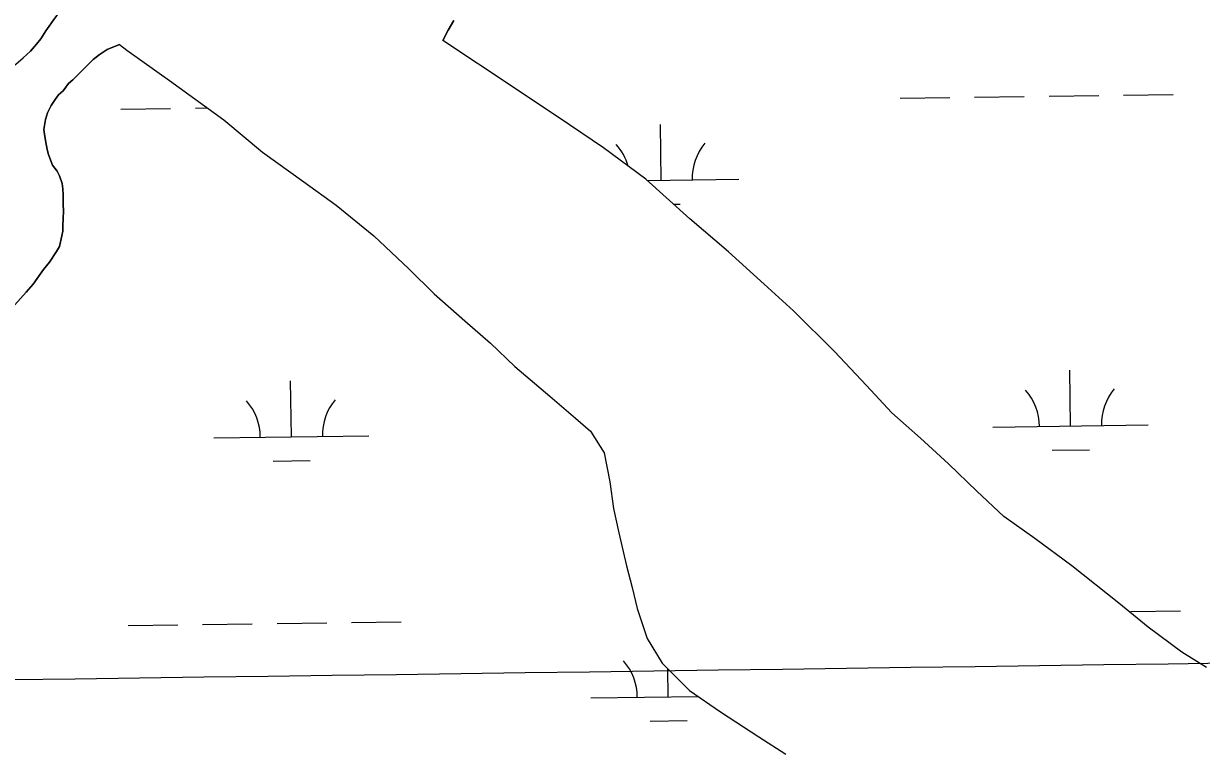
# Model space of a CAD drawing. Extents: x 3767014 to 3805179, y 361544 to 387384.
# Drawn here: x 3782732 to 3783490, y 373138 to 373605 of the extents above; entities that cross this region are included whole.
import ezdxf

# ---------------------------------------------------------------- set-up
doc = ezdxf.new("R2010")
doc.units = 0
for name, color, linetype in [('V-GRID-MAJR', 7, 'Continuous'), ('V-TOPO-SHOR', 7, 'Continuous'), ('V-WETL-SWMP', 7, 'Continuous')]:
    doc.layers.add(name, color=color, linetype=linetype)

msp = doc.modelspace()

# ---------------------------------------------------------------- linework, layer by layer
at = {"layer": 'V-GRID-MAJR'}
msp.add_spline([(3771169.95, 373025.6), (3773820.257, 373061.356), (3779120.863, 373133.445), (3784421.458, 373206.305), (3789722.043, 373279.937), (3795022.617, 373354.339), (3800323.181, 373429.512), (3802973.458, 373467.388)], degree=3, dxfattribs=at)
at = {"layer": 'V-TOPO-SHOR'}
for points in [[(3782710.773, 373572.58), (3782713.894, 373573.737), (3782719.197, 373575.456), (3782722.936, 373576.596), (3782726.715, 373579.281), (3782731.46, 373583.488), (3782736.207, 373587.694), (3782740.035, 373592.235), (3782742.902, 373595.563), (3782746.128, 373600.734), (3782748.37, 373603.769), (3782751.262, 373608.025), (3782753.187, 373610.757), (3782756.366, 373614.077), (3782758.608, 373617.112)], [(3783008.942, 373607.497), (3783005.235, 373601.285), (3783001.815, 373594.551)], [(3782793.564, 373592.018), (3782785.751, 373588.817), (3782780.403, 373585.245), (3782776.614, 373582.251), (3782774.081, 373579.84), (3782769.95, 373575.619), (3782767.732, 373573.512), (3782763.605, 373569.289), (3782760.761, 373566.889), (3782757.234, 373562.033), (3782754.389, 373559.633), (3782752.147, 373556.598), (3782749.573, 373552.645), (3782747.289, 373548.066), (3782745.941, 373543.771), (3782744.848, 373537.305), (3782745.386, 373534.201), (3782745.901, 373530.166), (3782746.986, 373524.266), (3782747.834, 373521.151), (3782749.276, 373517.094), (3782750.441, 373514.282), (3782753.433, 373510.493), (3782754.899, 373507.366), (3782756.626, 373502.373), (3782757.156, 373498.959), (3782757.371, 373495.242), (3782757.203, 373488.753), (3782757.416, 373485.038), (3782757.273, 373479.476), (3782757.179, 373475.767), (3782757.074, 373471.751), (3782756.378, 373468.677), (3782754.967, 373461.91), (3782753.026, 373458.56), (3782748.524, 373451.873), (3782744.69, 373447.025), (3782737.954, 373437.613), (3782733.494, 373432.472), (3782726.172, 373424.311)], [(3782793.564, 373592.018), (3782798.225, 373588.329), (3782825.738, 373568.838), (3782860.74, 373543.425), (3782885.677, 373522.726), (3782912.243, 373503.579), (3782933.184, 373488.395), (3782957.508, 373468.667), (3782979.882, 373447.398), (3782996.342, 373431.375), (3783015.952, 373413.997), (3783032.455, 373399.565), (3783048.302, 373384.512), (3783070.736, 373365.47), (3783087.245, 373351.357), (3783096.895, 373342.831), (3783105.769, 373328.913), (3783109.431, 373310.354), (3783111.852, 373293.102), (3783115.268, 373277.414), (3783120.136, 373256.277), (3783123.91, 373242.172), (3783127.066, 373228.719), (3783133.575, 373209.451), (3783143.036, 373193.608), (3783160.729, 373175.96), (3783180.746, 373162.075), (3783205.486, 373146.158), (3783222.708, 373134.89)], [(3783493.791, 373190.63), (3783477.811, 373200.594), (3783456.26, 373216.746), (3783437.238, 373232.198), (3783406.974, 373256.217), (3783383.23, 373273.701), (3783363.221, 373287.906), (3783345.813, 373304.272), (3783327.483, 373321.936), (3783309.441, 373338.318), (3783291.08, 373354.708), (3783274.659, 373372.321), (3783254.21, 373394.179), (3783227.824, 373420.326), (3783208.851, 373437.687), (3783185.823, 373458.335), (3783160.903, 373479.671), (3783132.59, 373505.23), (3783105.411, 373525.349), (3783083.509, 373540.238), (3783047.202, 373564.415), (3783001.815, 373594.551)]]:
    msp.add_lwpolyline(points, dxfattribs=at)
at = {"layer": 'V-WETL-SWMP'}
for p, q in [((3783392.344, 373558.687), (3783424.341, 373559.131)), ((3783440.34, 373559.354), (3783472.337, 373559.798)), ((3783296.354, 373557.354), (3783328.351, 373557.798)), ((3783344.349, 373558.02), (3783376.346, 373558.465)), ((3782794.494, 373550.382), (3782826.491, 373550.827)), ((3782842.49, 373551.049), (3782850.093, 373551.154)), ((3783142.481, 373504.469), (3783141.981, 373540.466)), ((3783133.57, 373504.345), (3783192.477, 373505.164)), ((3783150.406, 373489.147), (3783154.695, 373489.206)), ((3783406.14, 373346.254), (3783405.64, 373382.251)), ((3782904.281, 373339.283), (3782903.781, 373375.279)), ((3783356.145, 373345.56), (3783456.136, 373346.949)), ((3782854.286, 373338.588), (3782954.276, 373339.977)), ((3782892.496, 373323.686), (3782916.494, 373324.02)), ((3783394.356, 373330.658), (3783418.354, 373330.991)), ((3783444.961, 373226.711), (3783476.958, 373227.155)), ((3782799.115, 373217.739), (3782831.112, 373218.184)), ((3782847.11, 373218.406), (3782879.107, 373218.85)), ((3782895.106, 373219.073), (3782927.103, 373219.517)), ((3782943.101, 373219.739), (3782975.098, 373220.184)), ((3783147.102, 373171.826), (3783146.853, 373189.802)), ((3783097.107, 373171.132), (3783166.305, 373172.093)), ((3783135.318, 373156.23), (3783159.315, 373156.563))]:
    msp.add_line(p, q, dxfattribs=at)
for points in [[(3782714.264, 373653.525), (3782733.93, 373638.374), (3782755.75, 373620.303), (3782759.147, 373617.861), (3782758.608, 373617.111), (3782756.366, 373614.076), (3782753.188, 373610.757), (3782751.263, 373608.024), (3782748.371, 373603.769), (3782746.128, 373600.735), (3782742.903, 373595.562), (3782740.035, 373592.235), (3782736.207, 373587.695), (3782731.461, 373583.488)], [(3783493.791, 373190.631), (3783477.811, 373200.593), (3783456.26, 373216.747), (3783437.237, 373232.199), (3783406.975, 373256.218), (3783383.229, 373273.702), (3783363.22, 373287.906), (3783345.813, 373304.272), (3783327.484, 373321.935), (3783309.441, 373338.317), (3783291.08, 373354.708), (3783274.66, 373372.321), (3783254.211, 373394.178), (3783227.823, 373420.325), (3783208.85, 373437.686), (3783185.823, 373458.335), (3783160.903, 373479.67), (3783132.59, 373505.23), (3783105.411, 373525.35), (3783083.509, 373540.239), (3783047.202, 373564.414), (3783001.815, 373594.552), (3783005.235, 373601.285), (3783008.942, 373607.496)], [(3782726.172, 373424.312), (3782733.493, 373432.472), (3782737.954, 373437.613), (3782744.69, 373447.025), (3782748.525, 373451.874), (3782753.026, 373458.56), (3782754.967, 373461.911), (3782756.378, 373468.677), (3782757.075, 373471.751), (3782757.179, 373475.768), (3782757.274, 373479.476), (3782757.417, 373485.038), (3782757.204, 373488.754), (3782757.371, 373495.242), (3782757.157, 373498.958), (3782756.626, 373502.373), (3782754.9, 373507.365), (3782753.434, 373510.494), (3782750.44, 373514.282), (3782749.275, 373517.094), (3782747.834, 373521.151), (3782746.986, 373524.265), (3782745.901, 373530.167), (3782745.387, 373534.2), (3782744.848, 373537.306), (3782745.942, 373543.771), (3782747.29, 373548.065), (3782749.572, 373552.644), (3782752.147, 373556.598), (3782754.389, 373559.632), (3782757.234, 373562.032), (3782760.76, 373566.889), (3782763.605, 373569.289), (3782767.733, 373573.512), (3782769.951, 373575.619), (3782774.08, 373579.841), (3782776.615, 373582.25), (3782780.403, 373585.244), (3782785.751, 373588.817), (3782793.563, 373592.017)], [(3782793.563, 373592.017), (3782798.224, 373588.33), (3782825.738, 373568.839), (3782860.74, 373543.424), (3782885.677, 373522.726), (3782912.244, 373503.578), (3782933.184, 373488.395), (3782957.508, 373468.667), (3782979.882, 373447.398), (3782996.343, 373431.375), (3783015.952, 373413.998), (3783032.454, 373399.565), (3783048.303, 373384.513), (3783070.735, 373365.471), (3783087.245, 373351.357), (3783096.894, 373342.831), (3783105.769, 373328.914), (3783109.43, 373310.355), (3783111.851, 373293.101), (3783115.268, 373277.414), (3783120.136, 373256.277), (3783123.911, 373242.172), (3783127.067, 373228.719), (3783133.575, 373209.451), (3783143.037, 373193.608), (3783160.729, 373175.961), (3783180.747, 373162.075), (3783205.487, 373146.157), (3783222.707, 373134.89)]]:
    msp.add_lwpolyline(points, dxfattribs=at)
for centre, start, end in [((3783087.237, 373504.177), 15.637687, 41.567696), ((3783197.712, 373505.711), 140.024034, 181.567693), ((3783350.896, 373345.962), 0.024037, 41.567696), ((3783461.371, 373347.496), 140.024034, 181.567693), ((3782849.037, 373338.99), 0.024037, 41.567696), ((3782959.512, 373340.525), 140.024034, 181.567693), ((3783091.858, 373171.534), 0.024037, 41.567696)]:
    msp.add_arc(centre, 35.246, start, end, dxfattribs=at)

doc.saveas('drawing.dxf')
